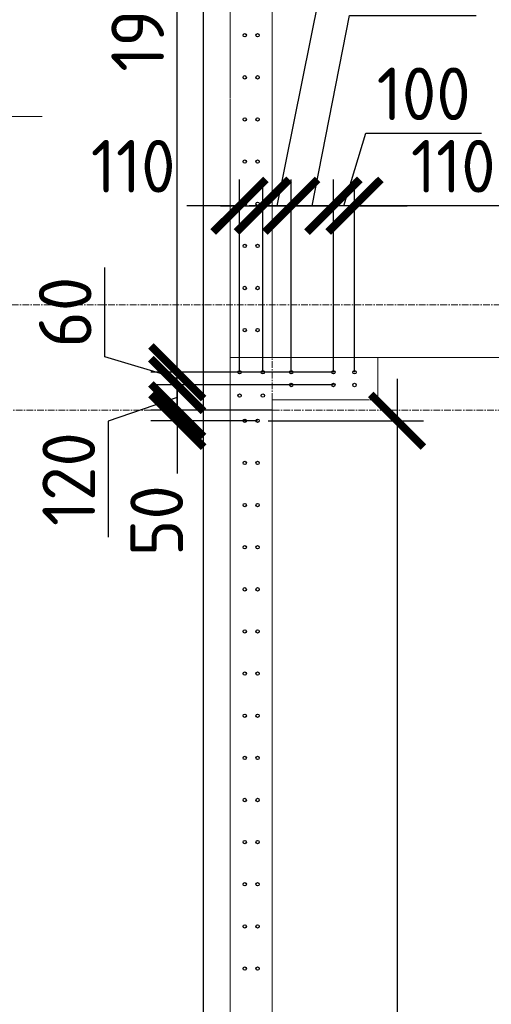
# Model space of a CAD drawing. Header units: millimetres. Extents: x 376598 to 1249954, y -318491 to -22134.
# Tile 414 of 444: x 1214647 to 1216884, y -219907 to -215233. Entities that reach past the tile are written whole.
import ezdxf
from ezdxf import colors
from ezdxf.entities.mleader import LeaderData, LeaderLine
from ezdxf.math import Vec2, Vec3

# ---------------------------------------------------------------- set-up
doc = ezdxf.new("R2010")
doc.units = ezdxf.units.MM
for name, pattern in [('01 Штриховая _4 мм_', [6, 3.5, -2.5]), ('______5', [1100, 800, -100, 100, -100]), ('HIDDEN2', [4.7625, 3.175, -1.5875]), ('осевая', [50.8, 31.75, -6.35, 6.35, -6.35])]:
    doc.linetypes.add(name, pattern=pattern)
for name, color, linetype, lineweight in [('1 Стены', 3, 'Continuous', 30), ('Оси', 40, '______5', 18), ('подоснова', 151, 'Continuous', 5), ('размер', 1, 'Continuous', 25), ('РАЗМЕРЫ', 1, 'Continuous', 9), ('СТЕНЫ', 3, 'Continuous', 30)]:
    doc.layers.add(name, color=color, linetype=linetype, lineweight=lineweight)
doc.styles.add('GOST-2.304_Type-B', font='GOST_Common.ttf')
doc.dimstyles.new('СПДС', dxfattribs={"dimscale": 100, "dimtxt": 2.5, "dimasz": 2.5, "dimexe": 1.25, "dimexo": 0, "dimtad": 1, "dimdec": 0, "dimtxsty": 'GOST-2.304_Type-B', "dimblk": 'ARCHTICK', "dimcen": 2.5, "dimdle": 2, "dimadec": 0, "dimazin": 2, "dimtfac": 0.75, "dimtdec": 0, "dimtmove": 1, "dimatfit": 3, "dimfxl": 1, "dimtolj": 1, "dimarcsym": 1})

# ---------------------------------------------------------------- blocks, each defined once
blk = doc.blocks.new('оси 2.2-2.3')
at = {"layer": 'Оси', "color": 16, "linetype": 'осевая', "lineweight": 0, "transparency": 33554687}
for p, q in [((494304.9, -104267.9), (494304.9, -134893.5)), ((468076.3, -109995.4), (524372.9, -109995.4)), ((468653.8, -110495.4), (523696.4, -110495.4))]:
    blk.add_line(p, q, dxfattribs=at)
blk = doc.blocks.new('стены тп')
at = {"layer": '1 Стены', "color": 252, "linetype": 'HIDDEN2', "lineweight": 0, "true_color": 0x939598}
for p, q in [((882240.6, -187525.6), (882240.6, -190445.6)), ((882440.6, -191275.6), (882440.6, -187525.6)), ((882240.6, -190445.6), (882240.6, -190565.6)), ((882240.6, -190565.6), (882240.6, -192525.6)), ((882940.6, -191275.6), (882440.6, -191275.6)), ((882940.6, -191275.6), (882940.6, -191475.6)), ((882440.6, -191475.6), (882940.6, -191475.6)), ((882440.6, -197675.6), (882440.6, -191475.6)), ((882240.6, -192525.6), (882240.6, -192645.6)), ((882240.6, -192645.6), (882240.6, -194475.6))]:
    blk.add_line(p, q, dxfattribs=at)
blk = doc.blocks.new('_ArchTick')
at = {"color": 0, "linetype": 'ByBlock', "const_width": 0.15}
blk.add_lwpolyline([(-0.5, -0.5), (0.5, 0.5)], dxfattribs=at)
blk = doc.blocks.new('*D3280')
at = {"layer": 'DEFPOINTS', "color": 0, "lineweight": 0, "transparency": 16777216}
for p in [(1215800.2, -216116.3), (1215689.8, -216906.8), (1215800.2, -216906.8)]:
    blk.add_point(p, dxfattribs=at)
at = {"layer": 'РАЗМЕРЫ', "color": 0, "lineweight": -2, "transparency": 16777216}
for p, q in [((1215689.8, -216906.8), (1215689.8, -215991.3)), ((1215800.2, -216906.8), (1215800.2, -215991.3)), ((1215689.8, -216116.3), (1215439.8, -216116.3)), ((1215689.8, -216116.3), (1215800.2, -216116.3)), ((1215800.2, -216116.3), (1216050.2, -216116.3))]:
    blk.add_line(p, q, dxfattribs=at)
at = {"layer": 'РАЗМЕРЫ', "color": 0, "lineweight": -2, "transparency": 16777216, "xscale": 250, "yscale": 250, "zscale": 250}
blk.add_blockref('_ArchTick', (1215689.8, -216116.3), dxfattribs=at)
at = {"layer": 'РАЗМЕРЫ', "color": 0, "lineweight": -2, "transparency": 16777216, "xscale": 250, "yscale": 250, "zscale": 250, "rotation": 180}
blk.add_blockref('_ArchTick', (1215800.2, -216116.3), dxfattribs=at)
at = {"layer": 'РАЗМЕРЫ', "color": 0, "lineweight": 0, "transparency": 16777216, "insert": (1215185.2, -215928.8), "char_height": 250, "attachment_point": 5, "style": 'GOST-2.304_Type-B'}
blk.add_mtext('\\A1;110', dxfattribs=at)
blk = doc.blocks.new('*D3281')
at = {"layer": 'DEFPOINTS', "color": 0, "lineweight": 0, "transparency": 16777216}
for p in [(1215935, -216116.3), (1215800.2, -216906.8), (1215935, -216906.8, -360)]:
    blk.add_point(p, dxfattribs=at)
at = {"layer": 'РАЗМЕРЫ', "color": 0, "lineweight": -2, "transparency": 16777216}
for p, q in [((1215867.6, -216116.3), (1216175.3, -214589)), ((1216175.3, -214589), (1216725.3, -214589)), ((1215800.2, -216906.8), (1215800.2, -215991.3)), ((1215935, -216906.8), (1215935, -215991.3)), ((1215600.2, -216116.3), (1216135, -216116.3))]:
    blk.add_line(p, q, dxfattribs=at)
at = {"layer": 'РАЗМЕРЫ', "color": 0, "lineweight": -2, "transparency": 16777216, "xscale": 250, "yscale": 250, "zscale": 250, "rotation": 180}
blk.add_blockref('_ArchTick', (1215800.2, -216116.3), dxfattribs=at)
at = {"layer": 'РАЗМЕРЫ', "color": 0, "lineweight": -2, "transparency": 16777216, "xscale": 250, "yscale": 250, "zscale": 250}
blk.add_blockref('_ArchTick', (1215935, -216116.3), dxfattribs=at)
at = {"layer": 'РАЗМЕРЫ', "color": 0, "lineweight": 0, "transparency": 16777216, "insert": (1216450.3, -214401.5), "char_height": 250, "attachment_point": 5, "style": 'GOST-2.304_Type-B'}
blk.add_mtext('\\A1;135', dxfattribs=at)
blk = doc.blocks.new('*D3301')
at = {"layer": 'DEFPOINTS', "color": 0, "lineweight": 0, "transparency": 16777216}
for p in [(1215844.8, -217087.2), (1215394.3, -217137.2), (1215775.2, -217137.2)]:
    blk.add_point(p, dxfattribs=at)
at = {"layer": 'РАЗМЕРЫ', "color": 0, "lineweight": -2, "transparency": 16777216}
for p, q in [((1215394.3, -217087.2), (1215394.3, -216837.2)), ((1215844.8, -217087.2), (1215269.3, -217087.2)), ((1215394.3, -217087.2), (1215394.3, -217137.2)), ((1215775.2, -217137.2), (1215269.3, -217137.2)), ((1215394.3, -217137.2), (1215394.3, -217387.2))]:
    blk.add_line(p, q, dxfattribs=at)
at = {"layer": 'РАЗМЕРЫ', "color": 0, "lineweight": -2, "transparency": 16777216, "xscale": 250, "yscale": 250, "zscale": 250}
for p, rotation in [((1215394.3, -217087.2), 270), ((1215394.3, -217137.2), 90)]:
    blk.add_blockref('_ArchTick', p, dxfattribs=dict(at, rotation=rotation))
at = {"layer": 'РАЗМЕРЫ', "color": 0, "lineweight": 0, "transparency": 16777216, "insert": (1215296.9, -217611.2), "char_height": 250, "attachment_point": 5, "rotation": 90, "style": 'GOST-2.304_Type-B'}
blk.add_mtext('\\A1;50', dxfattribs=at)
blk = doc.blocks.new('*D3302')
at = {"layer": 'DEFPOINTS', "color": 0, "lineweight": 0, "transparency": 16777216}
for p in [(1215824.9, -217137.2), (1215875.2, -223937.2, -360), (1216437.2, -223937.2)]:
    blk.add_point(p, dxfattribs=at)
at = {"layer": 'РАЗМЕРЫ', "color": 0, "lineweight": -2, "transparency": 16777216}
for p, q in [((1216437.2, -216937.2), (1216437.2, -224137.2)), ((1215824.9, -217137.2), (1216562.2, -217137.2)), ((1215875.2, -223937.2), (1216562.2, -223937.2))]:
    blk.add_line(p, q, dxfattribs=at)
at = {"layer": 'РАЗМЕРЫ', "color": 0, "lineweight": -2, "transparency": 16777216, "xscale": 250, "yscale": 250, "zscale": 250}
for p, rotation in [((1216437.2, -217137.2), 90), ((1216437.2, -223937.2), 270)]:
    blk.add_blockref('_ArchTick', p, dxfattribs=dict(at, rotation=rotation))
at = {"layer": 'РАЗМЕРЫ', "color": 0, "lineweight": 0, "transparency": 16777216, "insert": (1216249.7, -220537.2), "char_height": 250, "attachment_point": 5, "rotation": 90, "style": 'GOST-2.304_Type-B'}
blk.add_mtext('\\A1;34х200', dxfattribs=at)
blk = doc.blocks.new('*D3307')
at = {"layer": 'DEFPOINTS', "color": 0, "lineweight": 0, "transparency": 16777216}
for p in [(1218094.6, -219860.8, -360), (1217773.3, -219953.2), (1218094.6, -219953.2, -360)]:
    blk.add_point(p, dxfattribs=at)
at = {"layer": 'РАЗМЕРЫ', "color": 0, "lineweight": -2, "transparency": 16777216}
for p, q in [((1217773.3, -219860.8), (1217773.3, -219610.8)), ((1217773.3, -219907), (1217101.3, -219896)), ((1217101.3, -219896), (1217101.3, -220321)), ((1218094.6, -219860.8), (1217648.3, -219860.8)), ((1217773.3, -219860.8), (1217773.3, -219953.2)), ((1217773.3, -219860.8), (1217773.3, -219953.2)), ((1218094.6, -219953.2), (1217648.3, -219953.2)), ((1217773.3, -219953.2), (1217773.3, -220203.2))]:
    blk.add_line(p, q, dxfattribs=at)
at = {"layer": 'РАЗМЕРЫ', "color": 0, "lineweight": -2, "transparency": 16777216, "xscale": 250, "yscale": 250, "zscale": 250}
for p, rotation in [((1217773.3, -219860.8), 270), ((1217773.3, -219953.2), 90)]:
    blk.add_blockref('_ArchTick', p, dxfattribs=dict(at, rotation=rotation))
at = {"layer": 'РАЗМЕРЫ', "color": 0, "lineweight": 0, "transparency": 16777216, "insert": (1216913.8, -220108.5), "char_height": 250, "attachment_point": 5, "rotation": 90, "style": 'GOST-2.304_Type-B'}
blk.add_mtext('\\A1;92', dxfattribs=at)
blk = doc.blocks.new('*D3308')
at = {"layer": 'DEFPOINTS', "color": 0, "lineweight": 0, "transparency": 16777216}
for p in [(1218094.6, -219953.2, -360), (1217773.3, -220137.2), (1218095, -220137.2, -360)]:
    blk.add_point(p, dxfattribs=at)
at = {"layer": 'РАЗМЕРЫ', "color": 0, "lineweight": -2, "transparency": 16777216}
for p, q in [((1217773.3, -219753.2), (1217773.3, -220337.2)), ((1218094.6, -219953.2), (1217648.3, -219953.2)), ((1217773.3, -220045.2), (1217192.6, -220238.2)), ((1218095, -220137.2), (1217648.3, -220137.2)), ((1217192.6, -220238.2), (1217192.6, -220813.2))]:
    blk.add_line(p, q, dxfattribs=at)
at = {"layer": 'РАЗМЕРЫ', "color": 0, "lineweight": -2, "transparency": 16777216, "xscale": 250, "yscale": 250, "zscale": 250}
for p, rotation in [((1217773.3, -219953.2), 90), ((1217773.3, -220137.2), 270)]:
    blk.add_blockref('_ArchTick', p, dxfattribs=dict(at, rotation=rotation))
at = {"layer": 'РАЗМЕРЫ', "color": 0, "lineweight": 0, "transparency": 16777216, "insert": (1217005.1, -220525.7), "char_height": 250, "attachment_point": 5, "rotation": 90, "style": 'GOST-2.304_Type-B'}
blk.add_mtext('\\A1;184', dxfattribs=at)
blk = doc.blocks.new('*D3334')
at = {"layer": 'DEFPOINTS', "color": 0, "lineweight": 0, "transparency": 16777216}
for p in [(1215394.3, -216967.2), (1216135, -216967.2, -360), (1215844.8, -217087.2)]:
    blk.add_point(p, dxfattribs=at)
at = {"layer": 'РАЗМЕРЫ', "color": 0, "lineweight": -2, "transparency": 16777216}
for p, q in [((1215394.3, -216967.2), (1215394.3, -216717.2)), ((1216135, -216967.2), (1215269.3, -216967.2)), ((1215394.3, -217087.2), (1215394.3, -216967.2)), ((1215394.3, -217087.2), (1215394.3, -216967.2)), ((1215394.3, -217027.2), (1215067.4, -217138.9)), ((1215844.8, -217087.2), (1215269.3, -217087.2)), ((1215394.3, -217087.2), (1215394.3, -217337.2)), ((1215067.4, -217138.9), (1215067.4, -217688.9))]:
    blk.add_line(p, q, dxfattribs=at)
at = {"layer": 'РАЗМЕРЫ', "color": 0, "lineweight": -2, "transparency": 16777216, "xscale": 250, "yscale": 250, "zscale": 250}
for p, rotation in [((1215394.3, -216967.2), 270), ((1215394.3, -217087.2), 90)]:
    blk.add_blockref('_ArchTick', p, dxfattribs=dict(at, rotation=rotation))
at = {"layer": 'РАЗМЕРЫ', "color": 0, "lineweight": 0, "transparency": 16777216, "insert": (1214879.9, -217413.9), "char_height": 250, "attachment_point": 5, "rotation": 90, "style": 'GOST-2.304_Type-B'}
blk.add_mtext('\\A1;120', dxfattribs=at)
blk = doc.blocks.new('*D3335')
at = {"layer": 'DEFPOINTS', "color": 0, "lineweight": 0, "transparency": 16777216}
for p in [(1215394.3, -216906.8), (1216135, -216906.8, -360), (1216135, -216967.2, -360)]:
    blk.add_point(p, dxfattribs=at)
at = {"layer": 'РАЗМЕРЫ', "color": 0, "lineweight": -2, "transparency": 16777216}
for p, q in [((1215050.5, -216833.9), (1215050.5, -216408.9)), ((1215394.3, -216906.8), (1215394.3, -216656.8)), ((1215394.3, -216937), (1215050.5, -216833.9)), ((1216135, -216906.8), (1215269.3, -216906.8)), ((1215394.3, -216967.2), (1215394.3, -216906.8)), ((1215394.3, -216967.2), (1215394.3, -216906.8)), ((1216135, -216967.2), (1215269.3, -216967.2)), ((1215394.3, -216967.2), (1215394.3, -217217.2))]:
    blk.add_line(p, q, dxfattribs=at)
at = {"layer": 'РАЗМЕРЫ', "color": 0, "lineweight": -2, "transparency": 16777216, "xscale": 250, "yscale": 250, "zscale": 250}
for p, rotation in [((1215394.3, -216906.8), 270), ((1215394.3, -216967.2), 90)]:
    blk.add_blockref('_ArchTick', p, dxfattribs=dict(at, rotation=rotation))
at = {"layer": 'РАЗМЕРЫ', "color": 0, "lineweight": 0, "transparency": 16777216, "insert": (1214863, -216621.4), "char_height": 250, "attachment_point": 5, "rotation": 90, "style": 'GOST-2.304_Type-B'}
blk.add_mtext('\\A1;60', dxfattribs=at)
blk = doc.blocks.new('*D3340')
at = {"layer": 'DEFPOINTS', "color": 0, "lineweight": 0, "transparency": 16777216}
for p in [(1216235, -216116.3), (1216235, -216906.8, -200), (1217335, -216906.8, -200)]:
    blk.add_point(p, dxfattribs=at)
at = {"layer": 'РАЗМЕРЫ', "color": 0, "lineweight": -2, "transparency": 16777216}
for p, q in [((1216235, -216906.8), (1216235, -215991.3)), ((1217335, -216906.8), (1217335, -215991.3)), ((1217535, -216116.3), (1216035, -216116.3))]:
    blk.add_line(p, q, dxfattribs=at)
at = {"layer": 'РАЗМЕРЫ', "color": 0, "lineweight": -2, "transparency": 16777216, "xscale": 250, "yscale": 250, "zscale": 250, "rotation": 180}
blk.add_blockref('_ArchTick', (1216235, -216116.3), dxfattribs=at)
at = {"layer": 'РАЗМЕРЫ', "color": 0, "lineweight": -2, "transparency": 16777216, "xscale": 250, "yscale": 250, "zscale": 250}
blk.add_blockref('_ArchTick', (1217335, -216116.3), dxfattribs=at)
at = {"layer": 'РАЗМЕРЫ', "color": 0, "lineweight": 0, "transparency": 16777216, "insert": (1216785, -215928.8), "char_height": 250, "attachment_point": 5, "style": 'GOST-2.304_Type-B'}
blk.add_mtext('\\A1;1100', dxfattribs=at)
blk = doc.blocks.new('*D3341')
at = {"layer": 'DEFPOINTS', "color": 0, "lineweight": 0, "transparency": 16777216}
for p in [(1216135, -216116.3), (1216135, -216906.8, -200), (1216235, -216906.8, -200)]:
    blk.add_point(p, dxfattribs=at)
at = {"layer": 'РАЗМЕРЫ', "color": 0, "lineweight": -2, "transparency": 16777216}
for p, q in [((1216185, -216116.3), (1216288.1, -215772.5)), ((1216288.1, -215772.5), (1216838.1, -215772.5)), ((1216135, -216906.8), (1216135, -215991.3)), ((1216235, -216906.8), (1216235, -215991.3)), ((1216135, -216116.3), (1215885, -216116.3)), ((1216235, -216116.3), (1216135, -216116.3)), ((1216235, -216116.3), (1216135, -216116.3)), ((1216235, -216116.3), (1216485, -216116.3))]:
    blk.add_line(p, q, dxfattribs=at)
at = {"layer": 'РАЗМЕРЫ', "color": 0, "lineweight": -2, "transparency": 16777216, "xscale": 250, "yscale": 250, "zscale": 250}
blk.add_blockref('_ArchTick', (1216135, -216116.3), dxfattribs=at)
at = {"layer": 'РАЗМЕРЫ', "color": 0, "lineweight": -2, "transparency": 16777216, "xscale": 250, "yscale": 250, "zscale": 250, "rotation": 180}
blk.add_blockref('_ArchTick', (1216235, -216116.3), dxfattribs=at)
at = {"layer": 'РАЗМЕРЫ', "color": 0, "lineweight": 0, "transparency": 16777216, "insert": (1216563.1, -215585), "char_height": 250, "attachment_point": 5, "style": 'GOST-2.304_Type-B'}
blk.add_mtext('\\A1;100', dxfattribs=at)
blk = doc.blocks.new('*D3078')
at = {"layer": 'DEFPOINTS', "color": 0, "lineweight": 0, "transparency": 16777216}
for p in [(1215935, -216116.3), (1215935, -216837.2, 160), (1216135, -216906.8, -200)]:
    blk.add_point(p, dxfattribs=at)
at = {"layer": 'РАЗМЕРЫ', "color": 0, "lineweight": -2, "transparency": 16777216}
for p, q in [((1216035, -216116.3), (1216211.6, -215213.5)), ((1216211.6, -215213.5), (1216811.6, -215213.5)), ((1215935, -216837.2), (1215935, -215991.3)), ((1216135, -216906.8), (1216135, -215991.3)), ((1216335, -216116.3), (1215735, -216116.3))]:
    blk.add_line(p, q, dxfattribs=at)
at = {"layer": 'РАЗМЕРЫ', "color": 0, "lineweight": -2, "transparency": 16777216, "xscale": 250, "yscale": 250, "zscale": 250, "rotation": 180}
blk.add_blockref('_ArchTick', (1215935, -216116.3), dxfattribs=at)
at = {"layer": 'РАЗМЕРЫ', "color": 0, "lineweight": -2, "transparency": 16777216, "xscale": 250, "yscale": 250, "zscale": 250}
blk.add_blockref('_ArchTick', (1216135, -216116.3), dxfattribs=at)
at = {"layer": 'РАЗМЕРЫ', "color": 0, "lineweight": 0, "transparency": 16777216, "insert": (1216511.6, -215026), "char_height": 250, "attachment_point": 5, "style": 'GOST-2.304_Type-B'}
blk.add_mtext('\\A1;200', dxfattribs=at)
blk = doc.blocks.new('*D3431')
at = {"layer": 'DEFPOINTS', "color": 0, "lineweight": 0, "transparency": 16777216}
for p in [(1215394.3, -213106.8), (1215714.8, -213106.8, 160), (1216135, -216906.8, -200)]:
    blk.add_point(p, dxfattribs=at)
at = {"layer": 'РАЗМЕРЫ', "color": 0, "lineweight": -2, "transparency": 16777216}
for p, q in [((1215394.3, -217106.8), (1215394.3, -212906.8)), ((1215714.8, -213106.8), (1215269.3, -213106.8)), ((1216135, -216906.8), (1215269.3, -216906.8))]:
    blk.add_line(p, q, dxfattribs=at)
at = {"layer": 'РАЗМЕРЫ', "color": 0, "lineweight": -2, "transparency": 16777216, "xscale": 250, "yscale": 250, "zscale": 250}
for p, rotation in [((1215394.3, -213106.8), 90), ((1215394.3, -216906.8), 270)]:
    blk.add_blockref('_ArchTick', p, dxfattribs=dict(at, rotation=rotation))
at = {"layer": 'РАЗМЕРЫ', "color": 0, "lineweight": 0, "transparency": 16777216, "insert": (1215206.8, -215006.8), "char_height": 250, "attachment_point": 5, "rotation": 90, "style": 'GOST-2.304_Type-B'}
blk.add_mtext('\\A1;19x200', dxfattribs=at)
blk = doc.blocks.new('_None')
blk = doc.blocks.new('стены  тп')
at = {"layer": 'СТЕНЫ', "color": 251, "linetype": '01 Штриховая _4 мм_', "lineweight": 0, "true_color": 0x636466}
for p, q in [((562362.3, -316625.7, 3100), (562362.3, -319545.7, 3100)), ((562562.3, -320375.7, 3100), (562562.3, -316625.7, 3100)), ((562362.3, -319545.7, 3100), (562362.3, -319665.7, 3100)), ((562362.3, -319665.7, 3100), (562362.3, -321625.7, 3100)), ((563062.3, -320375.7, 3100), (562562.3, -320375.7, 3100)), ((563062.3, -320375.7, 3100), (563062.3, -320575.7, 3100)), ((562562.3, -320575.7, 3100), (563062.3, -320575.7, 3100)), ((562562.3, -326775.7, 3100), (562562.3, -320575.7, 3100)), ((562362.3, -321625.7, 3100), (562362.3, -321745.7, 3100)), ((562362.3, -321745.7, 3100), (562362.3, -323575.7, 3100))]:
    blk.add_line(p, q, dxfattribs=at)

msp = doc.modelspace()

# ---------------------------------------------------------------- linework, layer by layer
at = {"layer": '1 Стены', "color": 252, "lineweight": 0, "true_color": 0x939598}
for p, q in [((1215645, -224487.2, -200), (1215645, -216837.2, -200)), ((1215645, -216837.2, -200), (1222995, -216837.2, -200)), ((1215845, -217087.2, -200), (1215845, -224487.2, -200))]:
    msp.add_line(p, q, dxfattribs=at)
at = {"layer": 'размер', "lineweight": 30}
msp.add_lwpolyline([(1215941.4, -211168.3), (1222668.5, -211168.3, -0.264007), (1223160.6, -211775.8), (1223246, -223302.8, -0.414214), (1222746, -223802.8), (1216019, -223802.8, -0.414214), (1215519, -223302.8), (1215519, -211424.1, -0.178364)], format="xyb", close=True, dxfattribs=at)
at = {"layer": 'РАЗМЕРЫ', "color": 4, "linetype": 'Continuous', "lineweight": 30}
for centre in [(1215714.8, -215306.8, 160), (1215775.2, -215306.8, 160), (1215714.8, -215506.8, 160), (1215775.2, -215506.8, 160), (1215714.8, -215706.8, 160), (1215775.2, -215706.8, 160), (1215714.8, -215906.8, 160), (1215775.2, -215906.8, 160), (1215714.8, -216106.8, 160), (1215775.2, -216106.8, 160), (1215714.8, -216306.8, 160), (1215775.2, -216306.8, 160), (1215714.8, -216506.8, 160), (1215775.2, -216506.8, 160), (1215714.8, -216706.8, 160), (1215775.2, -216706.8, 160), (1215689.8, -216906.8, 160), (1215800.2, -216906.8, 160), (1215935, -216906.8, -200), (1216135, -216906.8, -200), (1216235, -216906.8, -200), (1215935, -216967.2, -200), (1216135, -216967.2, -200), (1216235, -216967.2, -200), (1215689.8, -217017.2, 160), (1215800.2, -217017.2, 160), (1215714.8, -217137.2, 160), (1215775.2, -217137.2, 160), (1215714.8, -217337.2, 160), (1215775.2, -217337.2, 160), (1215714.8, -217537.2, 160), (1215775.2, -217537.2, 160), (1215714.8, -217737.2, 160), (1215775.2, -217737.2, 160), (1215714.8, -217937.2, 160), (1215775.2, -217937.2, 160), (1215714.8, -218137.2, 160), (1215775.2, -218137.2, 160), (1215714.8, -218337.2, 160), (1215775.2, -218337.2, 160), (1215714.8, -218537.2, 160), (1215775.2, -218537.2, 160), (1215714.8, -218737.2, 160), (1215775.2, -218737.2, 160), (1215714.8, -218937.2, 160), (1215775.2, -218937.2, 160), (1215714.8, -219137.2, 160), (1215775.2, -219137.2, 160), (1215714.8, -219337.2, 160), (1215775.2, -219337.2, 160), (1215714.8, -219537.2, 160), (1215775.2, -219537.2, 160), (1215714.8, -219737.2, 160), (1215775.2, -219737.2, 160)]:
    msp.add_circle(centre, 8, dxfattribs=at)

# ---------------------------------------------------------------- block references
at = {"layer": 'РАЗМЕРЫ', "color": 1}
for name, p in [('оси 2.2-2.3', (721540.1, -106591.8)), ('стены тп', (333404.4, -25561.5))]:
    msp.add_blockref(name, p, dxfattribs=at)
at = {"layer": 'РАЗМЕРЫ'}
msp.add_blockref('стены  тп', (653282.7, 103538.6, -3100), dxfattribs=at)

# ---------------------------------------------------------------- dimensions: what is measured, and where the dimension line sits
at = {"layer": 'РАЗМЕРЫ', "color": 1, "lineweight": 0}
dim = msp.add_linear_dim(base=(1215394.3, -213106.8), p1=(1216135, -216906.8, -200), p2=(1215714.8, -213106.8, 160), angle=90, text='19x200', dimstyle='СПДС', dxfattribs=at)
dim.commit()
dim.dimension.update_dxf_attribs({"geometry": '*D3431', "text_midpoint": (1215206.8, -215006.8)})
at = {"layer": 'РАЗМЕРЫ', "lineweight": 0}
for base, p1, p2, picture, middle in [((1215935, -216116.3, 160), (1215800.2, -216906.8, 160), (1215935, -216906.8, -200), '*D3281', (1216237.8, -214589, 160)), ((1215800.2, -216116.3, 160), (1215689.8, -216906.8, 160), (1215800.2, -216906.8, 160), '*D3280', (1215185.2, -216116.3, 160))]:
    dim = msp.add_linear_dim(base=base, p1=p1, p2=p2, dimstyle='СПДС', dxfattribs=at)
    dim.commit()
    dim.dimension.update_dxf_attribs({"geometry": picture, "text_midpoint": middle, "dimtype": 160})
at = {"layer": 'РАЗМЕРЫ', "color": 1, "lineweight": 0}
dim = msp.add_linear_dim(base=(1215935, -216116.3), p1=(1216135, -216906.8, -200), p2=(1215935, -216837.2, 160), dimstyle='СПДС', dxfattribs=at)
dim.commit()
dim.dimension.update_dxf_attribs({"geometry": '*D3078', "text_midpoint": (1216274.1, -215213.5), "dimtype": 160})
for base, p1, p2, picture, middle in [((1216135, -216116.3), (1216235, -216906.8, -200), (1216135, -216906.8, -200), '*D3341', (1216350.6, -215585)), ((1216235, -216116.3), (1217335, -216906.8, -200), (1216235, -216906.8, -200), '*D3340', (1216785, -215928.8))]:
    dim = msp.add_linear_dim(base=base, p1=p1, p2=p2, dimstyle='СПДС', dxfattribs=at)
    dim.commit()
    dim.dimension.update_dxf_attribs({"geometry": picture, "text_midpoint": middle})
at = {"layer": 'РАЗМЕРЫ', "lineweight": 0}
dim = msp.add_linear_dim(base=(1215394.3, -216906.8, 160), p1=(1216135, -216967.2, -200), p2=(1216135, -216906.8, -200), angle=90, dimstyle='СПДС', dxfattribs=at)
dim.commit()
dim.dimension.update_dxf_attribs({"geometry": '*D3335', "text_midpoint": (1214863, -216771.4, 160)})
dim = msp.add_linear_dim(base=(1215394.3, -216967.2, 160), p1=(1215844.8, -217087.2, 160), p2=(1216135, -216967.2, -200), angle=90, dimstyle='СПДС', dxfattribs=at)
dim.commit()
dim.dimension.update_dxf_attribs({"geometry": '*D3334', "text_midpoint": (1215067.4, -217201.4, 160), "dimtype": 160})
at = {"layer": 'РАЗМЕРЫ', "color": 4, "lineweight": 0}
for base, p1, p2, picture, middle in [((1215394.3, -217137.2, 160), (1215844.8, -217087.2, 160), (1215775.2, -217137.2, 160), '*D3301', (1215484.4, -217611.2, 160)), ((1217773.3, -219953.2, 160), (1218094.6, -219860.8, -200), (1218094.6, -219953.2, -200), '*D3307', (1217101.3, -219958.5, 160)), ((1217773.3, -220137.2, 160), (1218094.6, -219953.2, -200), (1218095, -220137.2, -200), '*D3308', (1217192.6, -220300.7, 160))]:
    dim = msp.add_linear_dim(base=base, p1=p1, p2=p2, angle=90, dimstyle='СПДС', dxfattribs=at)
    dim.commit()
    dim.dimension.update_dxf_attribs({"geometry": picture, "text_midpoint": middle, "dimtype": 160})
at = {"layer": 'РАЗМЕРЫ', "lineweight": 0}
dim = msp.add_linear_dim(base=(1216437.2, -223937.2, 160), p1=(1215824.9, -217137.2, 160), p2=(1215875.2, -223937.2, -200), angle=90, text='34х200', dimstyle='СПДС', dxfattribs=at)
dim.commit()
dim.dimension.update_dxf_attribs({"geometry": '*D3302', "text_midpoint": (1216249.7, -220537.2, 160)})

# ---------------------------------------------------------------- leaders
at = {"layer": 'подоснова', "color": 4, "ltscale": 0.3}
ml = msp.add_multileader_mtext('Standard', dxfattribs=at)
ml.set_content('{\\C2;поз.2 %%C20 А500С }', color=4, style='GOST-2.304_Type-B')
ml.set_leader_properties(color=256, linetype='ByLayer', lineweight=15)
ml.set_arrow_properties(name='NONE')
ml.build(insert=Vec2(0, 0))
ml.multileader.update_dxf_attribs({"text_left_attachment_type": 6, "text_right_attachment_type": 6, "dogleg_length": 0.1, "arrow_head_size": 18})
ctx = ml.context
ctx.base_point, ctx.char_height, ctx.arrow_head_size, ctx.landing_gap_size, ctx.plane_origin = Vec3(1211978.1, -215692.3), 250, 18, 20, Vec3(1216395, -214996.3)
ctx.left_attachment, ctx.right_attachment, ctx.text_align_type = 6, 6, 1
notes = []
notes.append((ctx, [(1, (1, 1, 0), (1211978, -215692.3), (1, 0), 0.1, [(0, [(1212018.4, -216882.6)], 0, [])])]))
ctx.mtext.insert, ctx.mtext.width, ctx.mtext.alignment, ctx.mtext.flow_direction = Vec3(1213190, -215392.3), 4075.871, 2, 5
for ctx, leaders in notes:
    for number, flags, end, landing, length, lines in leaders:
        leader = LeaderData()
        leader.index, (leader.has_last_leader_line, leader.has_dogleg_vector, leader.attachment_direction) = number, flags
        leader.last_leader_point, leader.dogleg_vector, leader.dogleg_length = Vec3(end), Vec3(landing), length
        for number, points, colour, breaks in lines:
            line = LeaderLine()
            line.index, line.vertices, line.color, line.breaks = number, Vec3.list(points), colors.encode_raw_color(colour), breaks
            leader.lines.append(line)
        ctx.leaders.append(leader)

doc.saveas('drawing.dxf')
